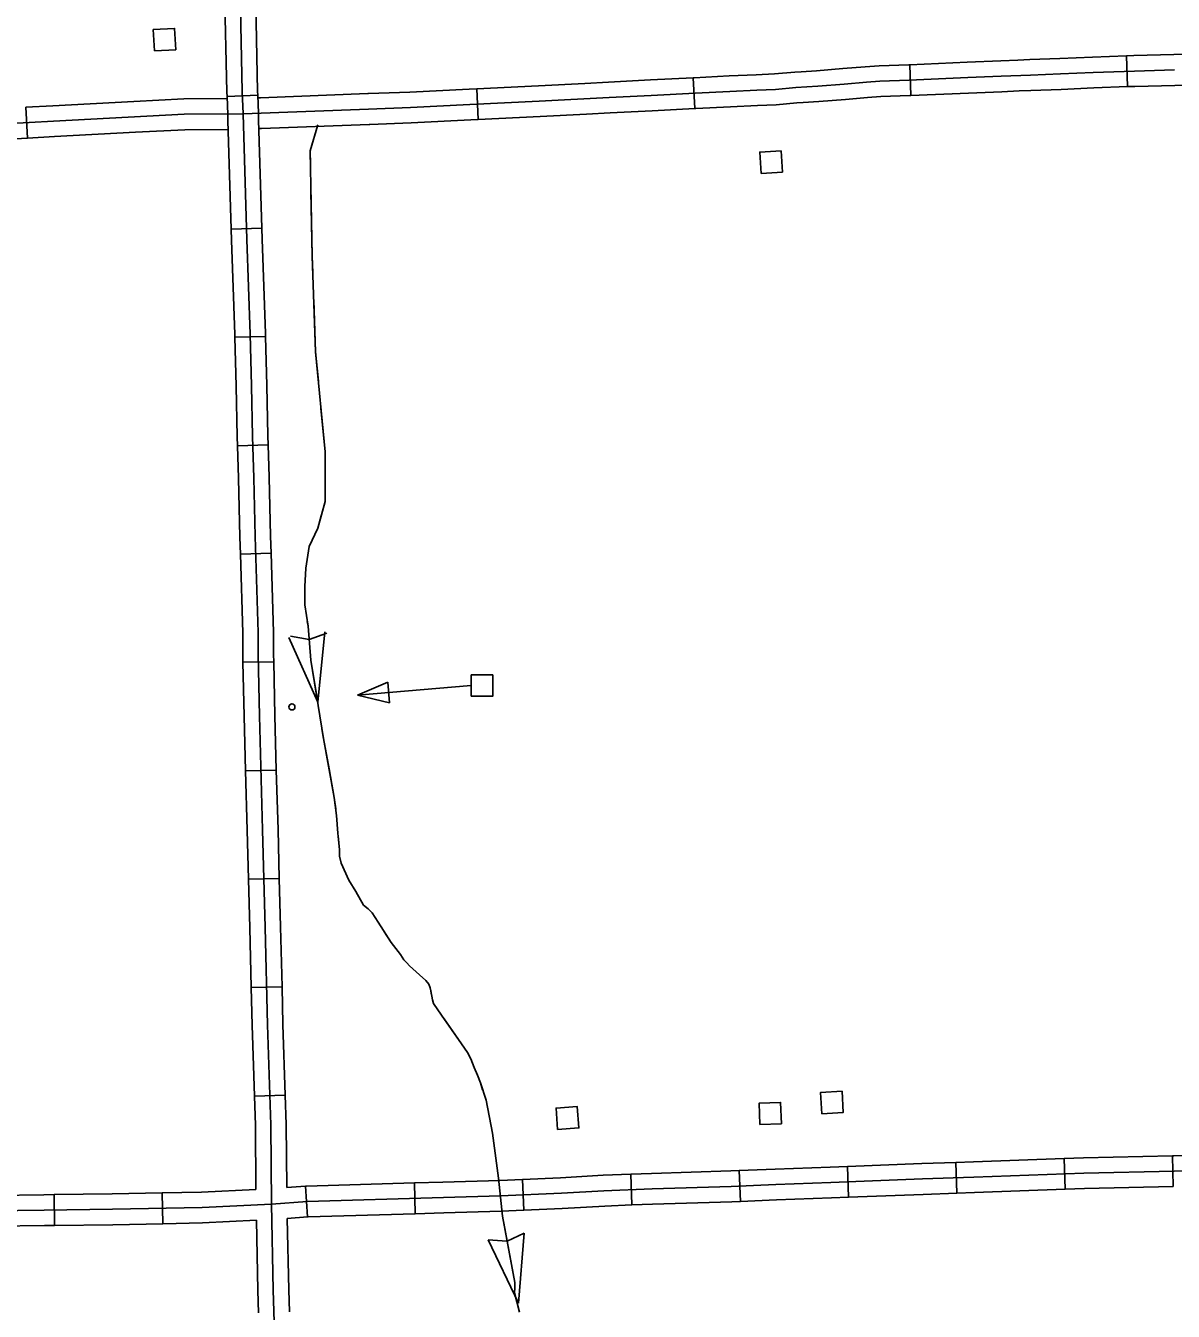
# Model space of a CAD drawing. Extents: x 1084508 to 1142749, y 1057638 to 1093403.
# Drawn here: x 1126068 to 1127823, y 1059100 to 1061065 of the extents above; entities that cross this region are included whole.
import ezdxf

# ---------------------------------------------------------------- set-up
doc = ezdxf.new("R2010")
doc.units = 0
for name, color, linetype in [('Level 32', 7, 'Continuous'), ('Level 43', 7, 'Continuous'), ('Level 45', 7, 'Continuous'), ('Level 56', 7, 'Continuous')]:
    doc.layers.add(name, color=color, linetype=linetype)

msp = doc.modelspace()

# ---------------------------------------------------------------- linework, layer by layer
at = {"layer": 'Level 32'}
for p, q in [((1126375.5, 1060956.4), (1126422.5, 1060958.2)), ((1126428.9, 1060755.2), (1126381.8, 1060753.8)), ((1126434.6, 1060589.5), (1126387.6, 1060588.4)), ((1126438.3, 1060424), (1126391.3, 1060422.4)), ((1126443, 1060258.3), (1126395.9, 1060256.9)), ((1126447, 1060092.3), (1126399.9, 1060091.5)), ((1126450.9, 1059926.9), (1126403.8, 1059925.5)), ((1126455.5, 1059761.2), (1126408.4, 1059759.9)), ((1126459.7, 1059595.4), (1126412.6, 1059594.3)), ((1126464.5, 1059430), (1126417.4, 1059428.5)), ((1127324.2, 1059321), (1127326, 1059273.9)), ((1127489.8, 1059327.2), (1127491.6, 1059280.1)), ((1127655.5, 1059333), (1127657.2, 1059286)), ((1127821.4, 1059337.4), (1127822.6, 1059290.3)), ((1126827.3, 1059301.1), (1126829.3, 1059254)), ((1126992.9, 1059309.1), (1126994.8, 1059262.1)), ((1127158.5, 1059314.6), (1127160.5, 1059267.5)), ((1126277.4, 1059233.4), (1126276.4, 1059280.5)), ((1126495.4, 1059290.6), (1126498.6, 1059243.7)), ((1126662, 1059295.7), (1126663.4, 1059248.6)), ((1126111.5, 1059230.9), (1126111, 1059278))]:
    msp.add_line(p, q, dxfattribs=at)
for points in [[(1126357.3, 1062614), (1126357.8, 1062582.4), (1126359.7, 1062528), (1126361.7, 1062403.3), (1126364.4, 1062260.5), (1126367.3, 1062176.7), (1126372.8, 1062024.6), (1126375.4, 1061927.7), (1126377.2, 1061871.1), (1126379.8, 1061769.5), (1126381.9, 1061627), (1126384.8, 1061534.1), (1126386.2, 1061473.4), (1126390.2, 1061348), (1126393.9, 1061192.4), (1126398.8, 1060963.9), (1126400.1, 1060929.8)], [(1126371.8, 1061122.5), (1126375.2, 1060963.2), (1126375.5, 1060956.4)], [(1126418.9, 1061123.5), (1126422.3, 1060964.6), (1126422.5, 1060958.2)], [(1126375.5, 1060956.4), (1126376.5, 1060928.9)], [(1126422.5, 1060958.2), (1126423.6, 1060930.7)], [(1126443.4, 1059263.5), (1126442.4, 1059384.6), (1126437.5, 1059537.4), (1126433.9, 1059686.4), (1126430, 1059835.3), (1126425, 1060009.6), (1126423.3, 1060103), (1126423.1, 1060137.1), (1126418.7, 1060283.6), (1126416.5, 1060373.7), (1126414.3, 1060436.9), (1126412.8, 1060514.2), (1126411, 1060593.3), (1126405.8, 1060737.6), (1126400.1, 1060929.8)], [(1126423.9, 1060920.9), (1126423.6, 1060930.5)], [(1126376.8, 1060919.5), (1126376.5, 1060929.1)], [(1126381.8, 1060753.8), (1126376.8, 1060919.5)], [(1126428.9, 1060755.2), (1126423.9, 1060920.9)], [(1126387.6, 1060588.4), (1126387.5, 1060592.6), (1126382.3, 1060736.8), (1126381.8, 1060753.8)], [(1126434.6, 1060589.5), (1126434.5, 1060594), (1126429.4, 1060738.4), (1126428.9, 1060755.2)], [(1126391.3, 1060422.4), (1126390.8, 1060436.3), (1126389.3, 1060513.7), (1126387.6, 1060588.4)], [(1126438.3, 1060424), (1126437.9, 1060437.6), (1126436.4, 1060514.7), (1126434.6, 1060589.5)], [(1126395.9, 1060256.9), (1126395.1, 1060283), (1126393, 1060373), (1126391.3, 1060422.4)], [(1126443, 1060258.3), (1126442.2, 1060284.2), (1126440, 1060374.3), (1126438.3, 1060424)], [(1126399.9, 1060091.5), (1126399.7, 1060102.7), (1126399.5, 1060136.7), (1126395.9, 1060256.9)], [(1126447, 1060092.3), (1126446.8, 1060103.3), (1126446.6, 1060137.5), (1126443, 1060258.3)], [(1126403.8, 1059925.5), (1126401.5, 1060009.1), (1126399.9, 1060091.5)], [(1126450.9, 1059926.9), (1126448.5, 1060010.2), (1126447, 1060092.3)], [(1126408.4, 1059759.9), (1126406.4, 1059834.7), (1126403.8, 1059925.5)], [(1126455.5, 1059761.2), (1126453.5, 1059836), (1126450.9, 1059926.9)], [(1126412.6, 1059594.3), (1126410.3, 1059685.8), (1126408.4, 1059759.9)], [(1126459.7, 1059595.4), (1126457.4, 1059687), (1126455.5, 1059761.2)], [(1126417.4, 1059428.5), (1126414, 1059536.7), (1126412.6, 1059594.3)], [(1126464.5, 1059430), (1126461.1, 1059538), (1126459.7, 1059595.4)], [(1126419.7, 1059285.9), (1126418.9, 1059384.1), (1126417.4, 1059428.5)], [(1126466.8, 1059288.7), (1126465.9, 1059385.1), (1126464.5, 1059430)], [(1127987, 1059342), (1127920.2, 1059340.2), (1127823.3, 1059337.4), (1127821.4, 1059337.4)], [(1128153.3, 1059323.9), (1128013.9, 1059319.2), (1127920.8, 1059316.6), (1127823.9, 1059313.9), (1127686, 1059310.5), (1127517.7, 1059304.7), (1127439, 1059301.8), (1127298.8, 1059296.5), (1127214.7, 1059293.4), (1127146.6, 1059290.5), (1127025.4, 1059286.9), (1126951.9, 1059283.9), (1126886.9, 1059280), (1126793.8, 1059276.1), (1126706.4, 1059273.5), (1126498.2, 1059267.2), (1126443.4, 1059263.5)], [(1127324.2, 1059321), (1127297.9, 1059320), (1127213.8, 1059316.9), (1127158.5, 1059314.6)], [(1127489.8, 1059327.2), (1127438.2, 1059325.3), (1127324.2, 1059321)], [(1127655.5, 1059333), (1127516.9, 1059328.2), (1127489.8, 1059327.2)], [(1127821.4, 1059337.4), (1127685.3, 1059334.1), (1127655.5, 1059333)], [(1126827.3, 1059301.1), (1126792.9, 1059299.6), (1126705.6, 1059297), (1126662, 1059295.7)], [(1126992.9, 1059309.1), (1126950.7, 1059307.4), (1126885.7, 1059303.5), (1126827.3, 1059301.1)], [(1127158.5, 1059314.6), (1127145.8, 1059314), (1127024.6, 1059310.4), (1126992.9, 1059309.1)], [(1126111, 1059278), (1126199.9, 1059278.9), (1126276.4, 1059280.5)], [(1126276.4, 1059280.5), (1126336.5, 1059281.8), (1126419.7, 1059285.9)], [(1126495.4, 1059290.6), (1126466.8, 1059288.7)], [(1126662, 1059295.7), (1126497.1, 1059290.8), (1126495.4, 1059290.6)], [(1127491.6, 1059280.1), (1127439.9, 1059278.2), (1127326, 1059273.9)], [(1127657.2, 1059286), (1127518.6, 1059281.1), (1127491.6, 1059280.1)], [(1127822.6, 1059290.3), (1127686.7, 1059287), (1127657.2, 1059286)], [(1125614.1, 1059248), (1125934.9, 1059251.9), (1126095.9, 1059254.3), (1126200.3, 1059255.4), (1126337.3, 1059258.2), (1126443.4, 1059263.5)], [(1125945.2, 1059275.6), (1126095.6, 1059277.8), (1126111, 1059278)], [(1126443.4, 1059263.5), (1126446.3, 1059131.7), (1126452.4, 1058938.3), (1126457.6, 1058791.3), (1126462.5, 1058645.9), (1126466.4, 1058497.5), (1126470.9, 1058339.2), (1126473.7, 1058201.2), (1126474, 1058181.8), (1126481.8, 1057957.8), (1126485.5, 1057807.8), (1126492.3, 1057663.8), (1126493.1, 1057640)], [(1126994.8, 1059262.1), (1126953.1, 1059260.3), (1126888.1, 1059256.5), (1126829.3, 1059254)], [(1127160.5, 1059267.5), (1127147.5, 1059267), (1127026.3, 1059263.4), (1126994.8, 1059262.1)], [(1127326, 1059273.9), (1127299.7, 1059272.9), (1127215.6, 1059269.9), (1127160.5, 1059267.5)], [(1126498.6, 1059243.7), (1126467.5, 1059241.5)], [(1126467.5, 1059241.5), (1126469.8, 1059132.3), (1126470.9, 1059098.6)], [(1126663.4, 1059248.6), (1126499.4, 1059243.7), (1126498.6, 1059243.7)], [(1126829.3, 1059254), (1126794.6, 1059252.6), (1126707.1, 1059249.9), (1126663.4, 1059248.6)], [(1125945.9, 1059228.5), (1126096.2, 1059230.7), (1126111.5, 1059230.9)], [(1126111.5, 1059230.9), (1126200.7, 1059231.8), (1126277.4, 1059233.4)], [(1126277.4, 1059233.4), (1126338.1, 1059234.7), (1126420.4, 1059238.8)], [(1126420.4, 1059238.8), (1126422.8, 1059131.1), (1126423.8, 1059097.1)]]:
    msp.add_lwpolyline(points, dxfattribs=at)
at = {"layer": 'Level 43'}
for p, q in [((1126514.2, 1060030.8), (1126470.2, 1060129.2)), ((1126472.7, 1060131.5), (1126501, 1060126.5)), ((1126528.3, 1060136.3), (1126501.3, 1060126.5)), ((1126514.2, 1060030.8), (1126525.2, 1060138)), ((1126821.5, 1059111.8), (1126775, 1059208.9)), ((1126775, 1059208.9), (1126803.6, 1059206.7)), ((1126829.8, 1059219.2), (1126803.9, 1059206.8)), ((1126821.5, 1059111.8), (1126829.8, 1059219.2))]:
    msp.add_line(p, q, dxfattribs=at)
for points in [[(1126514.2, 1060912.8), (1126502.7, 1060873.4), (1126505.9, 1060712.3), (1126510.9, 1060565.9), (1126525.7, 1060413), (1126525.7, 1060337.4), (1126514.2, 1060296.3), (1126501, 1060268.4), (1126496.1, 1060235.5), (1126494.4, 1060207.5), (1126494.4, 1060179.6), (1126499.4, 1060146.7), (1126503.9, 1060095), (1126523.1, 1059974.8), (1126539.5, 1059885), (1126543.1, 1059857.5), (1126545.2, 1059830.4), (1126547.4, 1059804.7), (1126547.4, 1059795.1), (1126550.2, 1059784.7), (1126561.6, 1059758.7), (1126572.3, 1059741.2), (1126584.4, 1059720.5), (1126591.2, 1059714.8), (1126597.3, 1059708.7), (1126606.6, 1059694.5), (1126626.5, 1059663.4), (1126640.8, 1059644.9), (1126646.1, 1059636.7)], [(1126514.2, 1060912.8), (1126502.7, 1060873.4), (1126503.1, 1060852.3)], [(1126503.9, 1060810.9), (1126505.9, 1060712.3), (1126506.8, 1060686.6)], [(1126508.2, 1060645.2), (1126510.9, 1060565.9), (1126515.2, 1060521.2)], [(1126519.2, 1060480), (1126525.7, 1060413), (1126525.7, 1060356)], [(1126519.5, 1060315.4), (1126514.2, 1060296.3), (1126501, 1060268.4), (1126496.1, 1060235.5), (1126494.4, 1060207.5), (1126494.4, 1060195.2)], [(1126498.3, 1060154), (1126499.4, 1060146.7), (1126503.9, 1060095), (1126514.2, 1060030.8)], [(1126520.7, 1059989.9), (1126523.1, 1059974.8), (1126531.5, 1059928.7)], [(1126531.5, 1059928.7), (1126539.5, 1059885), (1126541.8, 1059867.4)], [(1126545.6, 1059826.2), (1126547.4, 1059804.7), (1126547.4, 1059795.1), (1126550.2, 1059784.7), (1126561.6, 1059758.7), (1126572.3, 1059741.2), (1126584.4, 1059720.5), (1126591.2, 1059714.8), (1126591.7, 1059714.4)], [(1126615.5, 1059680.6), (1126626.5, 1059663.4), (1126640.8, 1059644.9), (1126646.1, 1059636.7), (1126650.4, 1059632), (1126654.7, 1059627.4), (1126670, 1059613.9), (1126679.6, 1059605.3), (1126683.9, 1059599.6), (1126686.4, 1059593.9), (1126687.1, 1059589.2), (1126688.3, 1059582.7)], [(1126646.1, 1059636.7), (1126650.4, 1059632), (1126654.7, 1059627.4), (1126670, 1059613.9), (1126679.6, 1059605.3), (1126683.9, 1059599.6), (1126686.4, 1059593.9), (1126687.1, 1059589.2), (1126689.6, 1059575.7), (1126691.4, 1059570), (1126703.5, 1059552.1), (1126734.2, 1059508.3), (1126743.5, 1059495.1), (1126748.1, 1059485.4), (1126753.5, 1059472.2), (1126758.8, 1059460.5), (1126763.1, 1059448.7), (1126771.6, 1059422), (1126781.6, 1059371.7), (1126790.9, 1059302.8), (1126796.6, 1059245), (1126815.5, 1059143.7), (1126815.5, 1059135.5), (1126815.1, 1059127.7), (1126822.6, 1059098.1)], [(1126707.4, 1059546.6), (1126734.2, 1059508.3), (1126743.5, 1059495.1), (1126748.1, 1059485.4), (1126753.5, 1059472.2), (1126758.8, 1059460.5), (1126763.1, 1059448.7), (1126766.4, 1059438.2)], [(1126776.4, 1059398.1), (1126781.6, 1059371.7), (1126790.9, 1059302.8), (1126791.2, 1059299.6)], [(1126798.7, 1059234), (1126815.5, 1059143.7), (1126815.5, 1059135.5), (1126815.1, 1059127.7), (1126819.2, 1059111.7)]]:
    msp.add_lwpolyline(points, dxfattribs=at)
at = {"layer": 'Level 45'}
for p, q in [((1127750.8, 1061018.4), (1127752.4, 1060971.4)), ((1127419.5, 1061005), (1127421.4, 1060958)), ((1127088.5, 1060984.9), (1127090.8, 1060937.9)), ((1126757.5, 1060968.3), (1126759.7, 1060921.3)), ((1126067.6, 1060939.8), (1126070.3, 1060892.8))]:
    msp.add_line(p, q, dxfattribs=at)
for points in [[(1127585, 1061011.9), (1127558.7, 1061010.8), (1127507.5, 1061008.7), (1127419.5, 1061005)], [(1127750.8, 1061018.4), (1127699, 1061016.7), (1127649.1, 1061014.3), (1127603.1, 1061012.7), (1127585, 1061011.9)], [(1127916.2, 1061024.2), (1127899.2, 1061023.5), (1127852.8, 1061021.3), (1127823.6, 1061020.4), (1127762.3, 1061018.8), (1127750.8, 1061018.4)], [(1127824.3, 1060996.9), (1127763, 1060995.3), (1127700, 1060993.1), (1127650, 1060990.8), (1127604, 1060989.1), (1127559.6, 1060987.3), (1127508.5, 1060985.2), (1127418.9, 1060981.4), (1127374, 1060979.8), (1127353.3, 1060978.3), (1127319.3, 1060975.4), (1127278.9, 1060972.1), (1127245.4, 1060969.9), (1127214, 1060967.3), (1127185.7, 1060966.2), (1127144.4, 1060964.1), (1127091.3, 1060961.5), (1127024.3, 1060958.1), (1126960.1, 1060954.8), (1126853.1, 1060949.1), (1126747, 1060944.3), (1126656.1, 1060939.6), (1126591.8, 1060937.2), (1126400.1, 1060929.8)], [(1127253.6, 1060994.1), (1127243.6, 1060993.4), (1127212.6, 1060990.8), (1127184.7, 1060989.7), (1127143.2, 1060987.7), (1127090.1, 1060985), (1127088.5, 1060984.9)], [(1127419.5, 1061005), (1127418, 1061004.9), (1127372.7, 1061003.3), (1127351.4, 1061001.8), (1127317.3, 1060998.9), (1127277.2, 1060995.6), (1127253.6, 1060994.1)], [(1126922.9, 1060976.4), (1126852, 1060972.6), (1126757.5, 1060968.3)], [(1127088.5, 1060984.9), (1127023.1, 1060981.6), (1126958.9, 1060978.3), (1126922.9, 1060976.4)], [(1127752.4, 1060971.4), (1127700.9, 1060969.6), (1127651, 1060967.3), (1127604.9, 1060965.6), (1127587, 1060964.9)], [(1127918.3, 1060977.2), (1127901.3, 1060976.4), (1127854.6, 1060974.2), (1127825, 1060973.3), (1127763.7, 1060971.8), (1127752.4, 1060971.4)], [(1126375.6, 1060953.2), (1126309.5, 1060952.7), (1126233.2, 1060948.7)], [(1126426.5, 1060954.4), (1126422.7, 1060954.2)], [(1126592.1, 1060960.7), (1126590.9, 1060960.7), (1126426.5, 1060954.4)], [(1126757.5, 1060968.3), (1126745.8, 1060967.8), (1126655, 1060963.2), (1126592.1, 1060960.7)], [(1127421.4, 1060958), (1127419.8, 1060957.9), (1127375.2, 1060956.3), (1127355.1, 1060954.9), (1127321.3, 1060951.9), (1127280.6, 1060948.6), (1127256.6, 1060947.1)], [(1127587, 1060964.9), (1127560.6, 1060963.7), (1127509.4, 1060961.7), (1127421.4, 1060958)], [(1126400.1, 1060929.8), (1126310.2, 1060929.2), (1126110.4, 1060918.6), (1125960.7, 1060910.3), (1125940.6, 1060909.7), (1125909.7, 1060909.8), (1125816.2, 1060911.4), (1125744.2, 1060912), (1125702.7, 1060912.9), (1125671.1, 1060913.9), (1125618.1, 1060916.1), (1125581.1, 1060916.9), (1125537.7, 1060918.1), (1125511.8, 1060917.8), (1125434.7, 1060916.3), (1125252.3, 1060910.2), (1125214.4, 1060910.7), (1125159.3, 1060911.1), (1125084.3, 1060911.3), (1125012.3, 1060911), (1124898.5, 1060908.7), (1124769.9, 1060907.2), (1124716.7, 1060904)], [(1126233.2, 1060948.7), (1126109.1, 1060942.1), (1126067.6, 1060939.8)], [(1126925.4, 1060929.4), (1126854.3, 1060925.6), (1126759.7, 1060921.3)], [(1127090.8, 1060937.9), (1127025.5, 1060934.6), (1126961.3, 1060931.3), (1126925.4, 1060929.4)], [(1127256.6, 1060947.1), (1127247.1, 1060946.5), (1127215.5, 1060943.8), (1127186.8, 1060942.7), (1127145.5, 1060940.6), (1127092.5, 1060937.9), (1127090.8, 1060937.9)], [(1126594, 1060913.7), (1126592.7, 1060913.6), (1126428.4, 1060907.3)], [(1126759.7, 1060921.3), (1126748.1, 1060920.8), (1126657.1, 1060916.1), (1126594, 1060913.7)], [(1126070.3, 1060892.8), (1125961.7, 1060886.8), (1125940.9, 1060886.2), (1125909.5, 1060886.3), (1125903, 1060886.4)], [(1126235.7, 1060901.7), (1126111.6, 1060895.1), (1126070.3, 1060892.8)], [(1126377.2, 1060906.1), (1126310.9, 1060905.6), (1126235.7, 1060901.7)], [(1126428.4, 1060907.3), (1126424.3, 1060907.2)]]:
    msp.add_lwpolyline(points, dxfattribs=at)
at = {"layer": 'Level 56'}
for p, q in [((1126575, 1060041.5), (1126621.5, 1060061.4)), ((1126621.5, 1060061.4), (1126624.2, 1060029.5)), ((1126624.2, 1060029.5), (1126575, 1060041.5))]:
    msp.add_line(p, q, dxfattribs=at)
for points in [[(1126264.4, 1061026.1), (1126262.6, 1061058.7), (1126295.4, 1061060.5), (1126297.1, 1061027.9)], [(1127192.1, 1060838.8), (1127190.2, 1060871.4), (1127222.9, 1060873.3), (1127224.8, 1060840.7)], [(1126749.1, 1060039.7), (1126749.1, 1060072.3), (1126781.8, 1060072.3), (1126781.8, 1060039.7)], [(1127284.9, 1059401.6), (1127283.3, 1059434.2), (1127316, 1059435.9), (1127317.6, 1059403.2)], [(1127190.5, 1059384.8), (1127189.2, 1059417.5), (1127222, 1059418.8), (1127223.3, 1059386.1)], [(1126880.9, 1059377.5), (1126878.6, 1059410.1), (1126911.2, 1059412.4), (1126913.6, 1059379.8)]]:
    msp.add_lwpolyline(points, close=True, dxfattribs=at)
msp.add_lwpolyline([(1126749.1, 1060056), (1126575, 1060041.5)], dxfattribs=at)
msp.add_circle((1126474.7, 1060023.4), 4.71, dxfattribs=at)

doc.saveas('drawing.dxf')
